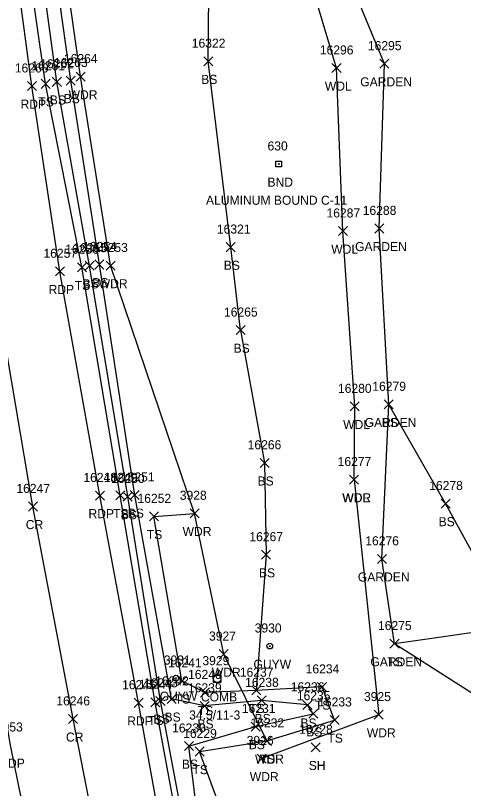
# Model space of a CAD drawing. Extents: x 1439173 to 1457902, y 641926 to 659889.
# Drawn here: x 1445797.5 to 1445896.5, y 655190.5 to 655361.3 of the extents above; entities that cross this region are included whole.
import ezdxf

# ---------------------------------------------------------------- set-up
doc = ezdxf.new("R2010")
doc.units = 0
for name, color, linetype in [('L_A', 7, 'Continuous'), ('L_I', 7, 'Continuous'), ('L_TIC', 7, 'Continuous'), ('LAPB', 7, 'Continuous'), ('LAWA', 7, 'Continuous'), ('LELB', 7, 'Continuous'), ('Level 18', 7, 'Continuous'), ('M_A', 7, 'Continuous'), ('M_C', 7, 'Continuous'), ('M_I', 7, 'Continuous'), ('P_A', 7, 'Continuous'), ('P_I', 7, 'Continuous'), ('P_TIC', 7, 'Continuous'), ('PET', 7, 'Continuous'), ('PRC', 7, 'Continuous'), ('U_A', 7, 'Continuous'), ('U_C', 7, 'Continuous'), ('U_I', 7, 'Continuous'), ('UP', 7, 'Continuous'), ('UPGW', 7, 'Continuous')]:
    doc.layers.add(name, color=color, linetype=linetype)

msp = doc.modelspace()

# ---------------------------------------------------------------- linework, layer by layer
at = {"layer": 'L_TIC'}
for points in [[(1445839.07, 655350.18), (1445841.07, 655352.18)], [(1445841.07, 655350.18), (1445839.07, 655352.18)], [(1445877.99, 655349.63), (1445879.99, 655351.63)], [(1445879.99, 655349.63), (1445877.99, 655351.63)], [(1445867.42, 655348.68), (1445869.42, 655350.68)], [(1445869.42, 655348.68), (1445867.42, 655350.68)], [(1445808.67, 655345.91), (1445810.67, 655347.91)], [(1445810.67, 655345.91), (1445808.67, 655347.91)], [(1445810.85, 655346.78), (1445812.85, 655348.78)], [(1445812.85, 655346.78), (1445810.85, 655348.78)], [(1445803.11, 655345.19), (1445805.11, 655347.19)], [(1445805.11, 655345.19), (1445803.11, 655347.19)], [(1445805.61, 655345.63), (1445807.61, 655347.63)], [(1445807.61, 655345.63), (1445805.61, 655347.63)], [(1445868.84, 655312.66), (1445870.84, 655314.66)], [(1445870.84, 655312.66), (1445868.84, 655314.66)], [(1445876.85, 655313.23), (1445878.85, 655315.23)], [(1445878.85, 655313.23), (1445876.85, 655315.23)], [(1445844.05, 655309.1), (1445846.05, 655311.1)], [(1445846.05, 655309.1), (1445844.05, 655311.1)], [(1445812.86, 655304.99), (1445814.86, 655306.99)], [(1445814.86, 655304.99), (1445812.86, 655306.99)], [(1445815.02, 655305.27), (1445817.02, 655307.27)], [(1445817.02, 655305.27), (1445815.02, 655307.27)], [(1445817.49, 655305.03), (1445819.49, 655307.03)], [(1445819.49, 655305.03), (1445817.49, 655307.03)], [(1445811.15, 655304.65), (1445813.15, 655306.65)], [(1445813.15, 655304.65), (1445811.15, 655306.65)], [(1445846.23, 655290.77), (1445848.23, 655292.77)], [(1445848.23, 655290.77), (1445846.23, 655292.77)], [(1445846.23, 655290.77), (1445848.23, 655292.77)], [(1445848.23, 655290.77), (1445846.23, 655292.77)], [(1445878.97, 655274.36), (1445880.97, 655276.36)], [(1445880.97, 655274.36), (1445878.97, 655276.36)], [(1445878.97, 655274.36), (1445880.97, 655276.36)], [(1445880.97, 655274.36), (1445878.97, 655276.36)], [(1445871.46, 655273.91), (1445873.46, 655275.91)], [(1445873.46, 655273.91), (1445871.46, 655275.91)], [(1445851.52, 655261.44), (1445853.52, 655263.44)], [(1445853.52, 655261.44), (1445851.52, 655263.44)], [(1445871.31, 655257.74), (1445873.31, 655259.74)], [(1445873.31, 655257.74), (1445871.31, 655259.74)], [(1445871.31, 655257.74), (1445873.31, 655259.74)], [(1445873.31, 655257.74), (1445871.31, 655259.74)], [(1445819.63, 655254.24), (1445821.63, 655256.24)], [(1445821.63, 655254.24), (1445819.63, 655256.24)], [(1445821.29, 655253.99), (1445823.29, 655255.99)], [(1445823.29, 655253.99), (1445821.29, 655255.99)], [(1445822.84, 655254.33), (1445824.84, 655256.33)], [(1445824.84, 655254.33), (1445822.84, 655256.33)], [(1445891.54, 655252.44), (1445893.54, 655254.44)], [(1445893.54, 655252.44), (1445891.54, 655254.44)], [(1445836.04, 655250.28), (1445838.04, 655252.28)], [(1445838.04, 655250.28), (1445836.04, 655252.28)], [(1445827.07, 655249.6), (1445829.07, 655251.6)], [(1445829.07, 655249.6), (1445827.07, 655251.6)], [(1445851.84, 655241.14), (1445853.84, 655243.14)], [(1445853.84, 655241.14), (1445851.84, 655243.14)], [(1445877.46, 655240.23), (1445879.46, 655242.23)], [(1445879.46, 655240.23), (1445877.46, 655242.23)], [(1445880.23, 655221.49), (1445882.23, 655223.49)], [(1445882.23, 655221.49), (1445880.23, 655223.49)], [(1445880.23, 655221.49), (1445882.23, 655223.49)], [(1445882.23, 655221.49), (1445880.23, 655223.49)], [(1445842.5, 655219.17), (1445844.5, 655221.17)], [(1445844.5, 655219.17), (1445842.5, 655221.17)], [(1445833.26, 655213.27), (1445835.26, 655215.27)], [(1445835.26, 655213.27), (1445833.26, 655215.27)], [(1445849.69, 655211.18), (1445851.69, 655213.18)], [(1445851.69, 655211.18), (1445849.69, 655213.18)], [(1445864.24, 655211.92), (1445866.24, 655213.92)], [(1445866.24, 655211.92), (1445864.24, 655213.92)], [(1445830.97, 655209.27), (1445832.97, 655211.27)], [(1445832.97, 655209.27), (1445830.97, 655211.27)], [(1445838.34, 655210.7), (1445840.34, 655212.7)], [(1445840.34, 655210.7), (1445838.34, 655212.7)], [(1445827.37, 655208.52), (1445829.37, 655210.52)], [(1445829.37, 655208.52), (1445827.37, 655210.52)], [(1445828.52, 655208.84), (1445830.52, 655210.84)], [(1445830.52, 655208.84), (1445828.52, 655210.84)], [(1445838.25, 655207.74), (1445840.25, 655209.74)], [(1445840.25, 655207.74), (1445838.25, 655209.74)], [(1445850.86, 655208.95), (1445852.86, 655210.95)], [(1445852.86, 655208.95), (1445850.86, 655210.95)], [(1445861.01, 655207.96), (1445863.01, 655209.96)], [(1445863.01, 655207.96), (1445861.01, 655209.96)], [(1445862.28, 655206), (1445864.28, 655208)], [(1445864.28, 655206), (1445862.28, 655208)], [(1445876.75, 655205.8), (1445878.75, 655207.8)], [(1445878.75, 655205.8), (1445876.75, 655207.8)], [(1445867, 655204.62), (1445869, 655206.62)], [(1445869, 655204.62), (1445867, 655206.62)], [(1445849.58, 655203.18), (1445851.58, 655205.18)], [(1445851.58, 655203.18), (1445849.58, 655205.18)], [(1445834.81, 655198.87), (1445836.81, 655200.87)], [(1445836.81, 655198.87), (1445834.81, 655200.87)], [(1445852.04, 655200), (1445854.04, 655202)], [(1445854.04, 655200), (1445852.04, 655202)], [(1445852.04, 655200), (1445854.04, 655202)], [(1445854.04, 655200), (1445852.04, 655202)], [(1445837.17, 655197.66), (1445839.17, 655199.66)], [(1445839.17, 655197.66), (1445837.17, 655199.66)], [(1445862.79, 655198.57), (1445864.79, 655200.57)], [(1445864.79, 655198.57), (1445862.79, 655200.57)], [(1445850.88, 655196.11), (1445852.88, 655198.11)], [(1445852.88, 655196.11), (1445850.88, 655198.11)]]:
    msp.add_lwpolyline(points, dxfattribs=at)
at = {"layer": 'LAPB'}
msp.add_lwpolyline([(1445957.03, 655234.22), (1445939.61, 655231.1), (1445907.44, 655226.21), (1445881.23, 655222.49), (1445878.46, 655241.23), (1445879.97, 655275.36), (1445877.85, 655314.23), (1445878.99, 655350.63), (1445861.42, 655393.11), (1445861.19, 655426.33), (1445852.21, 655444.47), (1445868.86, 655446.87), (1445902.25, 655450.1), (1445926.23, 655457.43)], dxfattribs=at)
at = {"layer": 'LAWA'}
for points in [[(1445818.49, 655306.03), (1445811.85, 655347.78), (1445805.35, 655393.72), (1445799.44, 655439.82), (1445808.42, 655465.3), (1445815.09, 655489.17), (1445820.92, 655495.83), (1445836.71, 655508.11), (1445851.18, 655505.71), (1445876.06, 655514.94), (1445906.17, 655524.27), (1445922.86, 655546.22)], [(1445872.31, 655258.74), (1445872.46, 655274.91), (1445869.84, 655313.66), (1445868.42, 655349.68), (1445856.2, 655390.66), (1445851.81, 655425.23), (1445845.42, 655448.18), (1445868.02, 655449.33), (1445901.09, 655452.65), (1445924.04, 655463.92)], [(1445837.04, 655251.28), (1445818.49, 655306.03)], [(1445872.31, 655258.74), (1445877.75, 655206.8)], [(1445843.5, 655220.17), (1445837.04, 655251.28)], [(1445853.04, 655201), (1445843.5, 655220.17)], [(1445877.75, 655206.8), (1445851.88, 655197.11)]]:
    msp.add_lwpolyline(points, dxfattribs=at)
at = {"layer": 'LELB'}
for points in [[(1445835.62, 655170.01), (1445828.37, 655209.52), (1445820.63, 655255.24), (1445812.15, 655305.65), (1445804.11, 655346.19), (1445797.36, 655393.45), (1445791.79, 655437.44), (1445786.67, 655478.48), (1445785.47, 655487.64), (1445788.11, 655494.96), (1445797, 655491.81), (1445817.37, 655500.7), (1445836.44, 655511.13), (1445843.61, 655513.68), (1445871.95, 655524.01), (1445900.8, 655541.41), (1445918.14, 655556.82)], [(1445847.23, 655291.77), (1445845.05, 655310.1), (1445840.07, 655351.18), (1445840.36, 655380.48), (1445837.7, 655411.2), (1445832.98, 655425.11), (1445823.76, 655442.18), (1445822.37, 655463.36), (1445831.3, 655489.02)], [(1445945.59, 655222.17), (1445927.13, 655198.06), (1445915.87, 655165.45), (1445912.89, 655136.83), (1445905.46, 655119.21), (1445896.08, 655106.98), (1445877.3, 655101.08), (1445861.84, 655102.22), (1445854.45, 655101.7), (1445853.41, 655101.88), (1445851.4, 655105), (1445849.34, 655111.82), (1445845.12, 655131.66), (1445836.96, 655170.32), (1445829.52, 655209.84), (1445822.29, 655254.99), (1445813.86, 655305.99), (1445806.61, 655346.63), (1445800.22, 655393.5), (1445793.53, 655437.86), (1445788.59, 655481.06), (1445791.96, 655481.52)], [(1445912.89, 655136.83), (1445903.22, 655120.25), (1445895.21, 655108.15), (1445876.65, 655102.37), (1445862.41, 655103.21), (1445854.71, 655104.24), (1445852.48, 655108.79), (1445851.14, 655112.35), (1445846.98, 655131.76), (1445839.37, 655170.5), (1445835.81, 655199.87), (1445850.58, 655204.18), (1445863.28, 655207), (1445862.01, 655208.96), (1445851.86, 655209.95), (1445839.25, 655208.74), (1445831.97, 655210.27), (1445823.84, 655255.33), (1445816.02, 655306.27), (1445809.67, 655346.91), (1445803.14, 655393.72), (1445795.85, 655438.32), (1445791.96, 655481.52)], [(1445847.23, 655291.77), (1445852.52, 655262.44), (1445852.84, 655242.14)], [(1445939.61, 655231.1), (1445916.41, 655218.67), (1445907.44, 655226.21), (1445892.54, 655253.44), (1445879.97, 655275.36)], [(1445828.07, 655250.6), (1445837.04, 655251.28)], [(1445860.99, 655131.05), (1445847.64, 655172.92), (1445838.17, 655198.66), (1445853.04, 655201), (1445868, 655205.62), (1445865.24, 655212.92), (1445850.69, 655212.18), (1445839.34, 655211.7), (1445834.26, 655214.27), (1445828.07, 655250.6)], [(1445852.84, 655242.14), (1445850.69, 655212.18)], [(1445957.03, 655234.22), (1445939.06, 655222.44), (1445912.07, 655206.58), (1445900.55, 655210.14), (1445881.23, 655222.49)]]:
    msp.add_lwpolyline(points, dxfattribs=at)
at = {"layer": 'Level 18'}
msp.add_lwpolyline([(1445855.04, 655329.1), (1445856.29, 655329.1), (1445856.29, 655327.85), (1445855.04, 655327.85)], close=True, dxfattribs=at)
msp.add_circle((1445855.67, 655328.47), 0.0833, dxfattribs=at)
at = {"layer": 'P_TIC'}
for points in [[(1445800.09, 655344.7), (1445802.09, 655346.7)], [(1445802.09, 655344.7), (1445800.09, 655346.7)], [(1445806.29, 655303.76), (1445808.29, 655305.76)], [(1445808.29, 655303.76), (1445806.29, 655305.76)], [(1445815.12, 655254.22), (1445817.12, 655256.22)], [(1445817.12, 655254.22), (1445815.12, 655256.22)], [(1445800.31, 655251.8), (1445802.31, 655253.8)], [(1445802.31, 655251.8), (1445800.31, 655253.8)], [(1445823.67, 655208.42), (1445825.67, 655210.42)], [(1445825.67, 655208.42), (1445823.67, 655210.42)], [(1445809.2, 655204.85), (1445811.2, 655206.85)], [(1445811.2, 655204.85), (1445809.2, 655206.85)]]:
    msp.add_lwpolyline(points, dxfattribs=at)
at = {"layer": 'PET'}
for points in [[(1445905.24, 654855.52), (1445892.71, 654903.8), (1445879.3, 654955.76), (1445868.05, 655001.5), (1445863.42, 655022.01), (1445853.47, 655065.22), (1445845.83, 655101.36), (1445839.48, 655131.87), (1445831.86, 655169.42), (1445824.67, 655209.42), (1445816.12, 655255.22), (1445807.29, 655304.76), (1445801.09, 655345.7), (1445794.75, 655393.2), (1445788.89, 655436.97), (1445781.55, 655494.66), (1445777.02, 655538.53), (1445773.4, 655568.96), (1445767.27, 655623.64), (1445763.49, 655659.93), (1445757.96, 655710.86)], [(1445872.32, 654866.8), (1445862.53, 654907.26), (1445857.44, 654925.74), (1445845.96, 654972.09), (1445835.34, 655016.89), (1445825.52, 655058.49), (1445818.85, 655090.44), (1445810.82, 655127.55), (1445803.85, 655163.16), (1445796.4, 655200.08), (1445791.53, 655228.23), (1445786.91, 655251.1), (1445779.59, 655296.93), (1445773.64, 655334.81), (1445768.97, 655368.31), (1445765.6, 655391.73)]]:
    msp.add_lwpolyline(points, dxfattribs=at)
at = {"layer": 'PRC'}
msp.add_lwpolyline([(1445891.56, 654852.19), (1445878.59, 654900.5), (1445865.76, 654951.78), (1445853.85, 654999.03), (1445848.81, 655020.58), (1445835.25, 655080.56), (1445824.83, 655130.06), (1445817.96, 655166.29), (1445810.2, 655205.85), (1445801.31, 655252.8), (1445792.75, 655302.94), (1445786.33, 655343.9), (1445780.05, 655392.67), (1445774.7, 655433.78), (1445767.05, 655493.71), (1445758.19, 655572.16), (1445752.73, 655621.78), (1445748.72, 655659.09), (1445743.06, 655709.91)], dxfattribs=at)
at = {"layer": 'UP'}
for p, q in [((1445842.3, 655216.39), (1445842.05, 655215.56)), ((1445841.22, 655213.89), (1445841.22, 655215.56)), ((1445841.22, 655215.56), (1445842.88, 655215.56)), ((1445842.05, 655214.73), (1445842.05, 655214.73)), ((1445842.88, 655215.56), (1445842.88, 655213.89)), ((1445842.88, 655213.89), (1445841.22, 655213.89)), ((1445841.8, 655213.06), (1445842.05, 655213.89))]:
    msp.add_line(p, q, dxfattribs=at)
msp.add_circle((1445842.05, 655214.73), 0.833, dxfattribs=at)
at = {"layer": 'UPGW'}
for centre, radius in [((1445853.68, 655221.96), 0.625), ((1445853.68, 655221.96), 0.0833), ((1445832.94, 655214.88), 0.625), ((1445832.94, 655214.88), 0.0833)]:
    msp.add_circle(centre, radius, dxfattribs=at)

# ---------------------------------------------------------------- texts
at = {"layer": 'L_A'}
for s, p in [('BS', (1445838.51, 655346.18)), ('WDL', (1445865.84, 655344.68)), ('GARDEN', (1445873.66, 655345.63)), ('WDR', (1445809.21, 655342.78)), ('TS', (1445802.52, 655341.19)), ('BS', (1445805.05, 655341.63)), ('BS', (1445808.11, 655341.91)), ('WDL', (1445867.25, 655308.66)), ('GARDEN', (1445872.52, 655309.23)), ('BS', (1445843.49, 655305.1)), ('BS', (1445814.46, 655301.27)), ('TS', (1445810.56, 655300.65)), ('BS', (1445812.3, 655300.99)), ('WDR', (1445815.86, 655301.03)), ('BS', (1445845.67, 655286.77)), ('BS', (1445845.67, 655286.77)), ('WDL', (1445869.88, 655269.91)), ('GARDEN', (1445874.64, 655270.36)), ('BS', (1445878.41, 655270.36)), ('BS', (1445850.96, 655257.44)), ('WDR', (1445869.67, 655253.74)), ('WDL', (1445869.73, 655253.74)), ('TS', (1445819.04, 655250.24)), ('BS', (1445822.28, 655250.33)), ('BS', (1445820.73, 655249.99)), ('BS', (1445890.98, 655248.44)), ('TS', (1445826.48, 655245.6)), ('WDR', (1445834.4, 655246.28)), ('BS', (1445851.28, 655237.14)), ('GARDEN', (1445873.13, 655236.23)), ('GARDEN', (1445875.9, 655217.49)), ('TS', (1445879.64, 655217.49)), ('WDR', (1445840.86, 655215.17)), ('TS', (1445832.67, 655209.27)), ('TS', (1445863.65, 655207.92)), ('TS', (1445837.75, 655206.7)), ('TS', (1445849.1, 655207.18)), ('TS', (1445826.78, 655204.52)), ('BS', (1445827.96, 655204.84)), ('BS', (1445830.41, 655205.27)), ('BS', (1445850.3, 655204.95)), ('BS', (1445860.45, 655203.96)), ('BS', (1445837.69, 655203.74)), ('BS', (1445861.72, 655202)), ('TS', (1445866.41, 655200.62)), ('WDR', (1445875.12, 655201.8)), ('BS', (1445849.02, 655199.18)), ('WDR', (1445850.4, 655196)), ('TS', (1445851.45, 655196)), ('BS', (1445834.25, 655194.87)), ('TS', (1445836.58, 655193.66)), ('SH', (1445862.28, 655194.57)), ('WDR', (1445849.25, 655192.11))]:
    msp.add_text(s, height=2, dxfattribs=at).set_placement(p)
at = {"layer": 'L_I'}
for s, p in [('16322', (1445836.43, 655354.18)), ('16296', (1445864.73, 655352.68)), ('16295', (1445875.35, 655353.63)), ('16261', (1445800.99, 655349.19)), ('16262', (1445802.93, 655349.63)), ('16263', (1445805.98, 655349.91)), ('16264', (1445808.17, 655350.78)), ('16287', (1445866.2, 655316.66)), ('16288', (1445874.21, 655317.23)), ('16321', (1445841.98, 655313.1)), ('16256', (1445808.46, 655308.65)), ('16255', (1445810.22, 655308.99)), ('16254', (1445812.38, 655309.27)), ('16253', (1445814.86, 655309.03)), ('16265', (1445843.55, 655294.77)), ('16265', (1445843.55, 655294.77)), ('16280', (1445868.74, 655277.91)), ('16279', (1445876.33, 655278.36)), ('16279', (1445876.33, 655278.36)), ('16266', (1445848.78, 655265.44)), ('16277', (1445868.67, 655261.74)), ('16277', (1445868.67, 655261.74)), ('16249', (1445816.99, 655258.24)), ('16250', (1445818.57, 655257.99)), ('16251', (1445820.77, 655258.33)), ('16278', (1445888.9, 655256.44)), ('16252', (1445824.43, 655253.6)), ('3928', (1445833.78, 655254.28)), ('16267', (1445849.16, 655245.14)), ('16276', (1445874.77, 655244.23)), ('16275', (1445877.59, 655225.49)), ('16275', (1445877.59, 655225.49)), ('3927', (1445840.24, 655223.17)), ('16241', (1445831.19, 655217.27)), ('16234', (1445861.6, 655215.92)), ('16240', (1445835.61, 655214.7)), ('16237', (1445847.05, 655215.18)), ('16244', (1445824.73, 655212.52)), ('16243', (1445825.88, 655212.84)), ('16242', (1445828.33, 655213.27)), ('16238', (1445848.22, 655212.95)), ('16239', (1445835.6, 655211.74)), ('16236', (1445858.31, 655211.96)), ('16235', (1445859.64, 655210)), ('3925', (1445874.49, 655209.8)), ('16233', (1445864.36, 655208.62)), ('16231', (1445847.5, 655207.18)), ('16232', (1445849.4, 655204)), ('16232', (1445849.4, 655204)), ('16230', (1445832.08, 655202.87)), ('16228', (1445860.15, 655202.57)), ('16229', (1445834.53, 655201.66)), ('3926', (1445848.57, 655200.11))]:
    msp.add_text(s, height=2, dxfattribs=at).set_placement(p)
at = {"layer": 'M_A'}
msp.add_text('BND', height=2, dxfattribs=at).set_placement((1445853.16, 655323.47))
at = {"layer": 'M_C'}
msp.add_text('ALUMINUM BOUND C-11', height=2, dxfattribs=at).set_placement((1445839.57, 655319.47))
at = {"layer": 'M_I'}
msp.add_text('630', height=2, dxfattribs=at).set_placement((1445853.17, 655331.47))
at = {"layer": 'P_A'}
for s, p in [('RDP', (1445798.58, 655340.7)), ('RDP', (1445804.78, 655299.76)), ('RDP', (1445813.6, 655250.22)), ('CR', (1445799.74, 655247.8)), ('RDP', (1445822.16, 655204.42)), ('CR', (1445808.63, 655200.85)), ('RDP', (1445793.89, 655195.08))]:
    msp.add_text(s, height=2, dxfattribs=at).set_placement(p)
at = {"layer": 'P_I'}
for s, p in [('16260', (1445797.32, 655348.7)), ('16257', (1445803.65, 655307.76)), ('16248', (1445812.48, 655258.22)), ('16247', (1445797.67, 655255.8)), ('16245', (1445821.03, 655212.42)), ('16246', (1445806.5, 655208.85)), ('3953', (1445793.14, 655203.08))]:
    msp.add_text(s, height=2, dxfattribs=at).set_placement(p)
at = {"layer": 'U_A'}
for s, p in [('GUYW', (1445850.07, 655216.96)), ('GUYW', (1445829.34, 655209.88)), ('COMB', (1445838.44, 655209.73))]:
    msp.add_text(s, height=2, dxfattribs=at).set_placement(p)
at = {"layer": 'U_C'}
msp.add_text('34.5/11-3', height=2, dxfattribs=at).set_placement((1445835.85, 655205.73))
at = {"layer": 'U_I'}
for s, p in [('3930', (1445850.33, 655224.96)), ('3931', (1445830.25, 655217.88)), ('3929', (1445838.78, 655217.73))]:
    msp.add_text(s, height=2, dxfattribs=at).set_placement(p)

doc.saveas('drawing.dxf')
